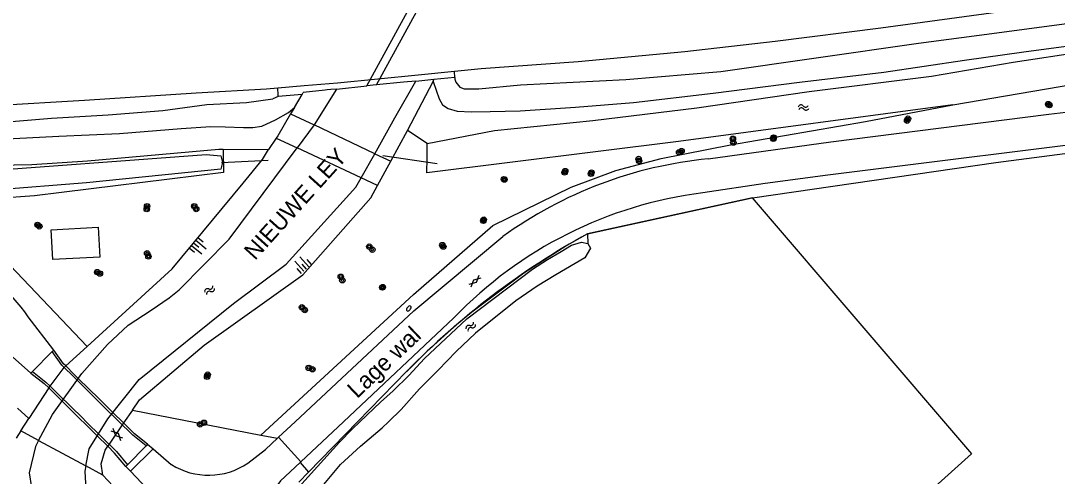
# Model space of a CAD drawing. Extents: x 132994 to 136000, y 393499 to 395512.
# Drawn here: x 134734.2 to 134888.2, y 393991.9 to 394059.5 of the extents above; entities that cross this region are included whole.
import ezdxf

# ---------------------------------------------------------------- set-up
doc = ezdxf.new("R2010")
doc.units = 0
for name, color, linetype in [('gg-afsc-hekwerk', 7, 'Continuous'), ('gg-anno-naam water', 7, 'Continuous'), ('gg-anno-openbare ruimte label', 7, 'Continuous'), ('gg-knt-BGT kruinlijn', 7, 'Continuous'), ('gg-knt-bronhoudergrens', 7, 'Continuous'), ('gg-knt-verharding', 7, 'Continuous'), ('gg-kntw-bovenkant insteek waterloop', 7, 'Continuous'), ('gg-kwrk-duiker nz buis', 7, 'Continuous'), ('gg-kwrk-duiker nz vlak', 7, 'Continuous'), ('gg-kwrk-kunstwerk', 7, 'Continuous'), ('gg-kwrk-kunstwerk niveau 01', 7, 'Continuous'), ('gt-grn-groengrens', 7, 'Continuous'), ('gt-symb-boom', 7, 'Continuous'), ('gt-symb-brandkraan', 7, 'Continuous'), ('gt-symb-gesloten verharding', 7, 'Continuous'), ('gt-symb-talud symbool', 7, 'Continuous'), ('gt-symb-watersymbool', 7, 'Continuous'), ('gx-grn-maaiveld', 7, 'Continuous')]:
    doc.layers.add(name, color=color, linetype=linetype)

# ---------------------------------------------------------------- blocks, each defined once
blk = doc.blocks.new('gt0-BOOM')
at = {"layer": 'gt-symb-boom'}
for radius in [0.4, 0.2]:
    blk.add_circle((0, 0), radius, dxfattribs=at)
blk = doc.blocks.new('gt0-WA')
at = {"layer": 'gt-symb-watersymbool'}
for centre, start, end in [((-0.32, 0.02), 28.0725, 151.9275), ((0.43, 0.42), 208.0725, 331.9275), ((-0.32, -0.43), 28.0725, 151.9275), ((0.43, -0.03), 208.0725, 331.9275)]:
    blk.add_arc(centre, 0.425, start, end, dxfattribs=at)
blk = doc.blocks.new('gt0-TALUD_1')
at = {"layer": 'gt-symb-talud symbool'}
for p, q in [((-1, -1), (-1, 0)), ((-0.5, -2), (-0.5, 0)), ((0, -1), (0, 0)), ((0.5, -2), (0.5, 0)), ((1, -1), (1, 0))]:
    blk.add_line(p, q, dxfattribs=at)
blk = doc.blocks.new('gt0-GESVH1')
at = {"layer": 'gt-symb-gesloten verharding'}
for p, q in [((-0.99, -0.26), (0.01, 0.24)), ((0.01, -0.26), (-0.99, 0.24)), ((0.01, 0.24), (1.01, -0.26)), ((1.01, 0.24), (0.01, -0.26))]:
    blk.add_line(p, q, dxfattribs=at)
blk = doc.blocks.new('gt0-BR')
at = {"layer": 'gt-symb-brandkraan'}
for centre, radius, start, end in [((-0.24, 0), 0.206, 107.5669, 252.4331), ((0.6, -2.66), 3, 106.892, 107.5669), ((0, -0.69), 0.938, 73.108, 106.892), ((-0.6, -2.66), 3, 72.4331, 73.108), ((0.24, 0), 0.206, 287.567, 72.4331), ((0.6, 2.66), 3, 252.4331, 253.108), ((0, 0.69), 0.938, 253.108, 286.8921), ((-0.6, 2.66), 3, 286.8921, 287.567)]:
    blk.add_arc(centre, radius, start, end, dxfattribs=at)

msp = doc.modelspace()

# ---------------------------------------------------------------- linework, layer by layer
at = {"layer": 'gg-afsc-hekwerk'}
for p, q in [((134842.91, 394033.24), (134818.43, 394027.91)), ((134791.58, 394007.49), (134784.26, 394000)), ((134784.26, 394000), (134776.97, 393992.54)), ((134784.26, 394000), (134776.97, 393992.54)), ((134776.97, 393992.54), (134775.52, 393991.05)), ((134776.97, 393992.54), (134775.52, 393991.05))]:
    msp.add_line(p, q, dxfattribs=at)
for points in [[(134842.91, 394033.24), (134879.03, 394038.5), (134905.62, 394041.96), (134918.78, 394043.73)], [(134842.91, 394033.24), (134879.03, 394038.5), (134905.62, 394041.96), (134918.78, 394043.73)], [(134745.74, 394028.88), (134745.97, 394024.44), (134739.01, 394024.07), (134738.77, 394028.51), (134745.74, 394028.88)], [(134745.74, 394028.88), (134745.97, 394024.44), (134739.01, 394024.07), (134738.77, 394028.51), (134745.74, 394028.88)]]:
    msp.add_lwpolyline(points, dxfattribs=at)
msp.add_arc((134874.26, 393926.69), 115.6, 118.8798, 135.659, dxfattribs=at)
at = {"layer": 'gg-knt-BGT kruinlijn'}
for p, q in [((134878.45, 394057.65), (134890.69, 394059.28)), ((134867.56, 394056.21), (134878.45, 394057.65)), ((134852.34, 394054.04), (134867.56, 394056.21)), ((134838.19, 394051.97), (134852.34, 394054.04)), ((134824.1, 394050.81), (134838.19, 394051.97)), ((134798.7, 394051.11), (134798.72, 394050.85)), ((134798.72, 394050.85), (134798.83, 394050.39)), ((134798.83, 394050.39), (134799.46, 394049.65)), ((134808.47, 394050.02), (134824.1, 394050.81)), ((134799.46, 394049.65), (134800.08, 394049.44)), ((134800.08, 394049.44), (134802.29, 394049.4)), ((134802.29, 394049.4), (134808.47, 394050.02)), ((134761.9, 394047.1), (134767.76, 394047.39)), ((134767.76, 394047.39), (134771.69, 394047.94)), ((134772.49, 394048.29), (134771.69, 394047.94)), ((134747.2, 394045.56), (134755.34, 394046.21)), ((134755.34, 394046.21), (134761.9, 394047.1)), ((134732.26, 394044.5), (134738.83, 394045.06)), ((134738.83, 394045.06), (134747.2, 394045.56))]:
    msp.add_line(p, q, dxfattribs=at)
at = {"layer": 'gg-knt-bronhoudergrens'}
msp.add_line((134764.31, 394040.47), (134771.02, 394040.4), dxfattribs=at)
at = {"layer": 'gg-knt-verharding'}
for p, q in [((134725.58, 394016.21), (134735.76, 394007.23)), ((134739.16, 394010.63), (134735.35, 394015.56)), ((134798.57, 394015.41), (134782.16, 394000)), ((134772.54, 393997.7), (134775, 394000)), ((134782.16, 394000), (134775.84, 393994.06)), ((134753.05, 393996.7), (134753.89, 393995.98)), ((134770.61, 393995.9), (134772.38, 393997.55)), ((134772.38, 393997.55), (134772.54, 393997.7)), ((134772.54, 393997.7), (134775.84, 393994.06)), ((134750.52, 393992.65), (134753.89, 393995.98)), ((134753.89, 393995.98), (134756.6, 393993.66)), ((134767.95, 393993.85), (134770.61, 393995.9)), ((134749.85, 393993.36), (134750.52, 393992.65)), ((134775.84, 393994.06), (134775.74, 393993.97))]:
    msp.add_line(p, q, dxfattribs=at)
for points in [[(134836.32, 394039.02), (134854.55, 394041.57), (134886.93, 394045.64), (134917.2, 394049.23)], [(134919.8, 394044.61), (134900.1, 394042.35), (134854.11, 394036.6), (134844.8, 394035.37), (134835.52, 394033.97)], [(134775, 394000), (134792.62, 394016.48), (134805.84, 394027.49)], [(134775.74, 393993.97), (134772.83, 393991.24), (134772.04, 393990.13)], [(134750.52, 393992.65), (134758.7, 393983.99), (134768.06, 393974.12)]]:
    msp.add_lwpolyline(points, dxfattribs=at)
for centre, radius, start, end in [((134842.28, 393977.2), 62.1, 95.5107, 125.9368), ((134843.17, 393972.68), 61.76, 97.1176, 136.2257), ((134711.48, 393999.04), 29.03, 34.6908, 90.6014), ((134762.13, 394002.46), 10.39, 237.8978, 304.0721)]:
    msp.add_arc(centre, radius, start, end, dxfattribs=at)
at = {"layer": 'gg-kntw-bovenkant insteek waterloop'}
for p, q in [((134794.55, 394036.97), (134794.58, 394039.13)), ((134736.29, 394033.53), (134723.65, 394032.67)), ((134740.92, 394008.28), (134744.09, 394011.17)), ((134738.6, 394005.3), (134740.68, 394008.07)), ((134740.68, 394008.07), (134740.92, 394008.28)), ((134738.39, 394005.02), (134735.43, 394000.47)), ((134738.39, 394005.02), (134738.6, 394005.3))]:
    msp.add_line(p, q, dxfattribs=at)
for points in [[(134764.31, 394040.47), (134764.35, 394036.99), (134736.29, 394033.53)], [(134767.27, 394035.41), (134770.16, 394038.91), (134771.02, 394040.4)], [(134744.09, 394011.17), (134756.73, 394022.68), (134767.27, 394035.41)], [(134784.62, 394000), (134787.66, 394002.93), (134789.57, 394004.61), (134791.85, 394006.85), (134794.2, 394009.38), (134800.49, 394015.26), (134810.26, 394022.65), (134812.45, 394024.1), (134814.51, 394025.27), (134816.05, 394026.19), (134817.49, 394026.64), (134818.46, 394026.48)], [(134818.46, 394026.48), (134818.83, 394025.75), (134818.03, 394024.34), (134813.7, 394021.83), (134810.93, 394020.14), (134807.77, 394017.95), (134801.75, 394013.14), (134798.88, 394010.42), (134796.25, 394007.67), (134793.47, 394004.89), (134790.71, 394001.81), (134788.83, 394000)], [(134784.62, 394000), (134783.46, 393998.92), (134781.56, 393996.99), (134775.99, 393990.79), (134774.89, 393988.87), (134774.25, 393986.61), (134773.95, 393984.26), (134773.9, 393981.93), (134774.23, 393979.91), (134774.87, 393978.05), (134775.87, 393976.26), (134778.35, 393973.02), (134780.62, 393970.54), (134783.82, 393967.17), (134784.55, 393966.99), (134785.32, 393967.71), (134785.71, 393968.51), (134785.02, 393969.47)], [(134785.02, 393969.47), (134781.83, 393973.09), (134779.87, 393975.19), (134778.16, 393977.26), (134776.92, 393979.62), (134776.45, 393982.6), (134776.68, 393985.25), (134777.47, 393988), (134779.25, 393990.68), (134781.75, 393993.64), (134784.72, 393996.4), (134787.89, 393999.09), (134788.83, 394000)]]:
    msp.add_lwpolyline(points, dxfattribs=at)
at = {"layer": 'gg-kwrk-duiker nz buis'}
for p, q in [((134770.98, 394038.76), (134764.07, 394038.45)), ((134796.1, 394038.28), (134787.99, 394039.48))]:
    msp.add_line(p, q, dxfattribs=at)
at = {"layer": 'gg-kwrk-duiker nz vlak'}
for p, q in [((134785.63, 394049.84), (134812.8, 394099.7)), ((134787.08, 394049.99), (134814.25, 394099.85))]:
    msp.add_line(p, q, dxfattribs=at)
at = {"layer": 'gg-kwrk-kunstwerk'}
for p, q in [((134791.07, 394050.39), (134787.08, 394049.99)), ((134792.92, 394050.58), (134791.07, 394050.39)), ((134792.92, 394050.58), (134795.61, 394050.85)), ((134787.08, 394049.99), (134785.63, 394049.84))]:
    msp.add_line(p, q, dxfattribs=at)
at = {"layer": 'gg-kwrk-kunstwerk niveau 01'}
for p, q in [((134735.99, 394007.46), (134738.92, 394010.42)), ((134738.92, 394010.42), (134739.16, 394010.63)), ((134735.76, 394007.23), (134735.99, 394007.46)), ((134741.97, 394006.8), (134740.68, 394008.07)), ((134742.18, 394007.04), (134740.92, 394008.28)), ((134745.65, 394003.17), (134741.97, 394006.8)), ((134738.39, 394005.02), (134739.68, 394003.75)), ((134738.6, 394005.3), (134739.89, 394004.02)), ((134739.68, 394003.75), (134743.23, 394000.25)), ((134739.89, 394004.02), (134743.45, 394000.52)), ((134746.5, 394002.33), (134745.65, 394003.17)), ((134746.79, 394002.51), (134745.88, 394003.41)), ((134743.23, 394000.25), (134743.65, 393999.82)), ((134743.45, 394000.52), (134743.92, 394000.05)), ((134751.14, 393998.23), (134749.52, 393999.82)), ((134753.05, 393996.7), (134751.14, 393998.23)), ((134750.09, 393993.6), (134752.86, 393996.42)), ((134753.05, 393996.7), (134752.86, 393996.42)), ((134747.16, 393996.36), (134748.18, 393995.35)), ((134749.85, 393993.36), (134748.18, 393995.35)), ((134750.09, 393993.6), (134749.85, 393993.36))]:
    msp.add_line(p, q, dxfattribs=at)
for points in [[(134740.68, 394008.07), (134740.34, 394008.41), (134738.92, 394010.42)], [(134740.92, 394008.28), (134740.58, 394008.62), (134739.16, 394010.63)], [(134735.76, 394007.23), (134737.73, 394005.67), (134738.39, 394005.02)], [(134735.99, 394007.46), (134737.99, 394005.9), (134738.6, 394005.3)], [(134745.88, 394003.41), (134742.79, 394006.44), (134742.18, 394007.04)], [(134752.86, 393996.42), (134750.88, 393998), (134746.5, 394002.33)], [(134749.52, 393999.82), (134747.92, 394001.4), (134746.79, 394002.51)], [(134743.65, 393999.82), (134745.59, 393997.92), (134747.16, 393996.36)], [(134743.92, 394000.05), (134748.44, 393995.59), (134750.09, 393993.6)]]:
    msp.add_lwpolyline(points, dxfattribs=at)
at = {"layer": 'gt-grn-groengrens'}
for p, q in [((134744.09, 394011.17), (134723.65, 394032.67)), ((134818.43, 394027.91), (134818.46, 394026.48)), ((134775.74, 393993.97), (134776.97, 393992.54))]:
    msp.add_line(p, q, dxfattribs=at)
at = {"layer": 'gx-grn-maaiveld'}
for p, q in [((134798.7, 394051.11), (134798.63, 394051.99)), ((134791.67, 394043.24), (134795.49, 394050.5)), ((134795.49, 394050.5), (134795.6, 394050.81)), ((134798.7, 394051.11), (134795.6, 394050.81)), ((134795.6, 394050.81), (134795.61, 394050.85)), ((134776.03, 394048.6), (134776.2, 394048.89)), ((134779.43, 394049.21), (134776.2, 394048.89)), ((134781.13, 394049.39), (134777.8, 394044.06)), ((134779.76, 394049.25), (134779.43, 394049.21)), ((134781.13, 394049.39), (134785.63, 394049.84)), ((134776.03, 394048.6), (134772.49, 394048.29)), ((134774.88, 394046.65), (134776.03, 394048.6)), ((134774.88, 394046.65), (134774.32, 394045.71)), ((134774.32, 394045.71), (134777.8, 394044.06)), ((134777.8, 394044.06), (134775.27, 394040.66)), ((134786.8, 394039.79), (134777.8, 394044.06)), ((134789.18, 394038.66), (134791.67, 394043.24)), ((134794.61, 394041.29), (134791.67, 394043.24)), ((134794.61, 394041.29), (134804.59, 394043.25)), ((134772.16, 394042.1), (134771.02, 394040.4)), ((134772.16, 394042.1), (134775.27, 394040.66)), ((134794.58, 394039.13), (134794.61, 394041.29)), ((134784.79, 394036.23), (134775.27, 394040.66)), ((134784.79, 394036.23), (134786.8, 394039.79)), ((134786.8, 394039.79), (134789.18, 394038.66)), ((134787.24, 394035.09), (134789.18, 394038.66)), ((134787.24, 394035.09), (134784.79, 394036.23)), ((134818.43, 394027.91), (134842.85, 394033.23)), ((134842.85, 394033.23), (134842.91, 394033.24)), ((134791.58, 394007.49), (134784.26, 394000)), ((134733.77, 394002.03), (134735.43, 394000.47)), ((134750.83, 394001.73), (134749.52, 393999.82)), ((134750.83, 394001.73), (134769.9, 393998.03)), ((134734.25, 393998.64), (134735.43, 394000.47)), ((134749.52, 393999.82), (134747.16, 393996.36)), ((134734.25, 393998.64), (134733.57, 393997.58)), ((134736.9, 393997.22), (134734.25, 393998.64)), ((134769.9, 393998.03), (134772.38, 393997.55)), ((134736.9, 393997.22), (134743.89, 393993.45)), ((134746.44, 393992.07), (134743.89, 393993.45))]:
    msp.add_line(p, q, dxfattribs=at)
for points in [[(134942.95, 394072.31), (134936.37, 394070.86), (134925.53, 394068.58), (134909.22, 394065.44), (134900.67, 394063.96), (134885.63, 394061.65), (134861.96, 394058.42), (134846.28, 394056.46), (134832.88, 394054.89), (134817.02, 394053.41), (134802.6, 394052.37), (134798.66, 394051.99), (134798.63, 394051.99)], [(134795.49, 394050.5), (134796.38, 394047.93), (134796.88, 394047.06), (134797.72, 394046.48), (134799.07, 394046.11), (134801.19, 394045.98), (134803.93, 394046.05), (134808.41, 394046.14), (134816.61, 394046.71), (134825.25, 394047.4), (134837.08, 394048.78), (134849.88, 394050.39), (134862.42, 394051.89), (134874.41, 394053.65), (134883.19, 394054.9), (134890.21, 394055.83), (134894.9, 394056.36), (134898.96, 394056.63), (134902.29, 394056.8), (134907, 394057.03), (134909.35, 394057.2)], [(134804.59, 394043.25), (134819.19, 394044.74), (134834.63, 394046.6), (134851.31, 394049.01), (134869.48, 394051.29), (134881.6, 394053.4), (134892.04, 394054.97), (134894.03, 394055.09), (134895.26, 394054.94), (134895.83, 394054.99)], [(134798.63, 394051.99), (134793.26, 394051.47), (134781.28, 394050.24), (134776.34, 394049.87), (134772.43, 394049.53)], [(134872.64, 394047.03), (134896.43, 394051.11), (134896.13, 394053.07)], [(134786.8, 394039.79), (134789.8, 394045.09), (134792.92, 394050.58)], [(134772.43, 394049.53), (134770.76, 394049.39), (134760.29, 394048.76), (134743.71, 394047.71), (134730.26, 394046.89), (134715.25, 394046.18), (134703.26, 394045.69), (134689.75, 394045.28), (134676.4, 394044.99), (134661.84, 394044.88), (134649.19, 394044.85), (134635.24, 394044.98), (134616.8, 394045.55), (134602.95, 394046.13), (134589.95, 394046.74), (134572.07, 394047.83), (134571.74, 394047.85)], [(134772.49, 394048.29), (134772.47, 394048.53), (134772.43, 394049.53)], [(134781.13, 394049.39), (134780.31, 394049.3), (134779.76, 394049.25)], [(134729.27, 394041.87), (134739.89, 394042.38), (134748.89, 394042.78), (134758.07, 394043.54), (134762.47, 394043.81), (134764.6, 394043.79), (134767.31, 394043.66), (134768.71, 394043.66), (134770.06, 394043.89), (134772.07, 394044.83), (134773.98, 394045.92), (134774.88, 394046.65)], [(134769.9, 393998.03), (134792.55, 394018.9), (134804.35, 394029.11), (134815.99, 394034.83), (134822.61, 394037.31), (134829.33, 394039.06), (134839.65, 394041.12), (134859.7, 394044.56), (134872.64, 394047.03)], [(134774.32, 394045.71), (134772.4, 394042.46), (134772.16, 394042.1)], [(134872.64, 394047.03), (134831.94, 394041.58), (134794.55, 394036.97)], [(134570.71, 394038.33), (134571.88, 394038.23), (134594.14, 394036.85), (134637.53, 394035.01), (134653.28, 394035.14), (134670.22, 394035.07), (134697.86, 394036.26), (134725.76, 394036.98), (134761.8, 394039.67), (134763.93, 394039.47), (134764.22, 394038.49), (134763.93, 394037.5), (134744.01, 394035.47), (134730.22, 394034.38), (134707.57, 394033.5), (134695.13, 394033.1), (134654.89, 394032.22), (134644.39, 394031.89), (134619.8, 394032.84), (134581.7, 394035.37), (134570.59, 394036.13)], [(134570.77, 394039.4), (134589.76, 394038.41), (134606.85, 394037.17), (134624.52, 394036.26), (134640.48, 394035.95), (134668.03, 394036.11), (134695.72, 394036.86), (134711.44, 394037.46), (134725.35, 394038.01), (134735.9, 394038.21), (134744.17, 394038.72), (134763.64, 394040.48), (134764.31, 394040.47)], [(134736.9, 393997.22), (134738.97, 394001.08), (134743.32, 394007.17), (134747.11, 394011.46), (134750.21, 394014.33), (134753.63, 394016.56), (134756.26, 394018.42), (134757.77, 394019.58), (134765.21, 394027.12), (134775.27, 394040.66)], [(134743.89, 393993.45), (134744.39, 393995.99), (134747.16, 394000.45), (134751.81, 394006.28), (134765.83, 394017.58), (134773.65, 394023.39), (134783.99, 394034.81), (134784.79, 394036.23)], [(134750.83, 394001.73), (134751.89, 394003.28), (134761.48, 394011.37), (134776.15, 394021.79), (134786.23, 394033.23), (134787.24, 394035.09)], [(134842.85, 394033.23), (134875.45, 393995.25), (134813.49, 393939.51)], [(134818.43, 394027.91), (134815.33, 394026.14), (134808.94, 394022.07), (134801.21, 394016.28), (134798.66, 394014.14), (134794.55, 394010.42), (134792.31, 394008.22), (134791.58, 394007.49)], [(134736.9, 393997.22), (134736.42, 393996.34), (134735.48, 393992.44), (134736.17, 393988.09), (134738.18, 393982.75), (134743.63, 393975.51), (134757.5, 393961.57), (134764.34, 393953.3), (134774.74, 393942.54), (134816.7, 393898.23), (134844.16, 393869.6), (134916.77, 393791.36), (134951.55, 393753.38)], [(134746.44, 393992.07), (134746.19, 393993.74), (134746.77, 393995.79), (134747.16, 393996.36)], [(134743.89, 393993.45), (134743.74, 393992.69), (134743.89, 393989.97), (134746.25, 393986.65), (134750.24, 393982.72), (134754.22, 393978.94), (134766.37, 393966.08), (134807.86, 393921.96), (134819.53, 393908.08), (134845.68, 393882.01)], [(134746.44, 393992.07), (134748.64, 393989.72), (134773.98, 393963.54), (134807.32, 393927.91), (134811.54, 393922.93), (134861.64, 393868.65)]]:
    msp.add_lwpolyline(points, dxfattribs=at)

# ---------------------------------------------------------------- block references
at = {"layer": 'gt-symb-boom'}
for p in [(134886.82, 394047.15), (134887, 394047), (134865.86, 394044.68), (134866, 394045), (134840, 394042), (134840.06, 394041.44), (134846, 394042), (134846.05, 394042.19), (134832, 394040), (134832.38, 394040.18), (134826, 394039), (134826.07, 394038.72), (134815, 394037), (134815.1, 394037.21), (134818.92, 394036.8), (134819, 394037), (134806, 394036), (134806.08, 394035.95), (134752.96, 394031.56), (134753, 394032), (134760, 394032), (134760.3, 394031.57), (134803, 394030), (134736.73, 394029.23), (134737, 394029), (134802.94, 394029.83), (134786, 394026), (134786.45, 394025.54), (134796.85, 394026.22), (134797, 394026), (134753, 394025), (134753.2, 394024.54), (134745.59, 394022.21), (134746, 394022), (134781.76, 394021.53), (134782, 394021), (134787.94, 394019.93), (134788, 394020), (134776, 394017), (134776.42, 394016.59), (134762, 394007), (134777, 394008), (134777.56, 394007.79), (134761.91, 394006.68), (134760.87, 393999.62), (134761.45, 393999.85)]:
    msp.add_blockref('gt0-BOOM', p, dxfattribs=at)
at = {"layer": 'gt-symb-brandkraan', "rotation": 53.13010235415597}
msp.add_blockref('gt0-BR', (134791.87, 394016.82), dxfattribs=at)
at = {"layer": 'gt-symb-gesloten verharding'}
for p, rotation in [((134801.67, 394020.86), 41.919064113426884), ((134748.52, 393998.13), -44.594803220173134)]:
    msp.add_blockref('gt0-GESVH1', p, dxfattribs=dict(at, rotation=rotation))
at = {"layer": 'gt-symb-talud symbool'}
for p, xscale, yscale, rotation in [((134759.91, 394026.52), 0.9994683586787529, 0.9994683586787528, 50.480685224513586), ((134776.64, 394022.67), 0.9999569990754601, 0.9999569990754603, -138.16185074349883)]:
    msp.add_blockref('gt0-TALUD_1', p, dxfattribs=dict(at, xscale=xscale, yscale=yscale, rotation=rotation))
at = {"layer": 'gt-symb-watersymbool'}
for p, rotation in [((134850.43, 394046.64), 7.643869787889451), ((134762.24, 394019.5), 37.362530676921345), ((134801.02, 394014.09), 42.40480040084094)]:
    msp.add_blockref('gt0-WA', p, dxfattribs=dict(at, rotation=rotation))

# ---------------------------------------------------------------- texts
at = {"layer": 'gg-anno-naam water'}
msp.add_text('NIEUWE LEY', height=2.5, rotation=47.9574, dxfattribs=at).set_placement((134769.03, 394023.85))
at = {"layer": 'gg-anno-openbare ruimte label'}
msp.add_text('Lage wal', height=2.5, rotation=43.5, dxfattribs=at).set_placement((134784.19, 394003.36))

doc.saveas('drawing.dxf')
